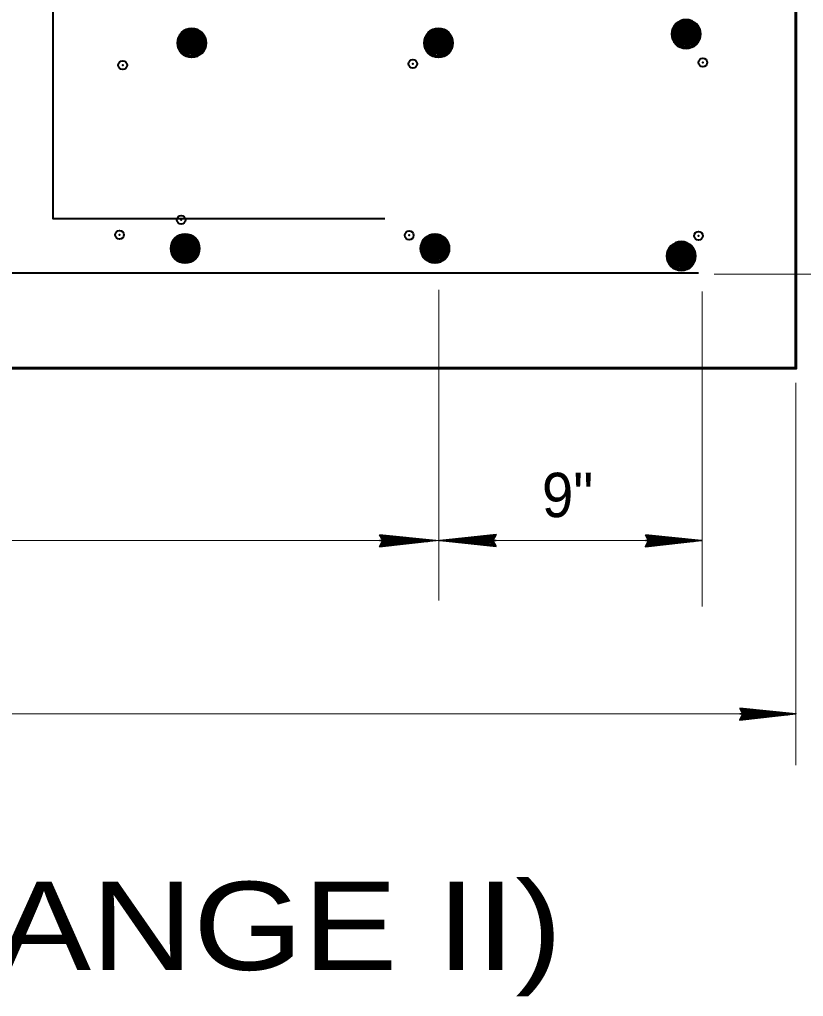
# Model space of a CAD drawing. Extents: x 14.14 to 17.34, y -1.61 to 0.38.
# Drawn here: x 15.952 to 16.0995, y -0.6155 to -0.4318 of the extents above; entities that cross this region are included whole.
import ezdxf
from ezdxf.enums import TextEntityAlignment as Align

# ---------------------------------------------------------------- set-up
doc = ezdxf.new("R2010")
doc.units = 0
doc.header["$LTSCALE"] = 0.0033
doc.header["$PDMODE"] = 32
doc.header["$PDSIZE"] = 0.00165
doc.layers.add('1', color=7, linetype='Continuous', lineweight=40)

msp = doc.modelspace()

# ---------------------------------------------------------------- linework, layer by layer
at = {"layer": '1'}
for p, q in [((16.075333, -0.432917), (16.079917, -0.435083)), ((16.075583, -0.433333), (16.0795, -0.434083)), ((16.075583, -0.4335), (16.0795, -0.43425)), ((16.075667, -0.432917), (16.079583, -0.433583)), ((16.075667, -0.433083), (16.079583, -0.433833)), ((16.07575, -0.432583), (16.079583, -0.43325)), ((16.077667, -0.433417), (16.079, -0.432417)), ((16.07975, -0.43325), (16.0785, -0.432083)), ((15.982333, -0.434583), (15.986917, -0.43675)), ((15.982583, -0.435), (15.9865, -0.43575)), ((15.982583, -0.435167), (15.9865, -0.435917)), ((15.982583, -0.435417), (15.986417, -0.436167)), ((15.982667, -0.434583), (15.986583, -0.43525)), ((15.982667, -0.43475), (15.986583, -0.4355)), ((15.98275, -0.43425), (15.986583, -0.434917)), ((15.984667, -0.435083), (15.986, -0.434083)), ((15.98675, -0.434917), (15.9855, -0.43375)), ((16.02875, -0.434583), (16.033333, -0.43675)), ((16.029, -0.435), (16.032917, -0.43575)), ((16.029, -0.435167), (16.032917, -0.435917)), ((16.029, -0.435417), (16.032833, -0.436167)), ((16.029083, -0.434583), (16.033, -0.43525)), ((16.029083, -0.43475), (16.033, -0.4355)), ((16.029167, -0.43425), (16.033, -0.434917)), ((16.031083, -0.435083), (16.032417, -0.434083)), ((16.033167, -0.434917), (16.031917, -0.43375)), ((16.07525, -0.435167), (16.079167, -0.435917)), ((16.07525, -0.435333), (16.079083, -0.436083)), ((16.075333, -0.43475), (16.07925, -0.4355)), ((16.075417, -0.434333), (16.07925, -0.435083)), ((16.075417, -0.4345), (16.07925, -0.43525)), ((16.0755, -0.433917), (16.079333, -0.434583)), ((16.0755, -0.434083), (16.079333, -0.434833)), ((16.075583, -0.43375), (16.079417, -0.4345)), ((15.98225, -0.436833), (15.986167, -0.437583)), ((15.98225, -0.437), (15.986083, -0.43775)), ((15.98225, -0.43725), (15.986083, -0.437917)), ((15.982333, -0.436417), (15.98625, -0.437167)), ((15.982417, -0.436), (15.98625, -0.43675)), ((15.982417, -0.436167), (15.98625, -0.436917)), ((15.9825, -0.435583), (15.986333, -0.43625)), ((15.9825, -0.43575), (15.986333, -0.4365)), ((16.028667, -0.436833), (16.032583, -0.437583)), ((16.028667, -0.437), (16.0325, -0.43775)), ((16.028667, -0.43725), (16.0325, -0.437917)), ((16.02875, -0.436417), (16.032667, -0.437167)), ((16.028833, -0.436), (16.032667, -0.43675)), ((16.028833, -0.436167), (16.032667, -0.436917)), ((16.028917, -0.435583), (16.03275, -0.43625)), ((16.028917, -0.43575), (16.03275, -0.4365)), ((16.075167, -0.435667), (16.079, -0.436417)), ((16.075167, -0.435833), (16.079, -0.436583)), ((16.07525, -0.435583), (16.079083, -0.43625)), ((16.0795, -0.436083), (16.07575, -0.4365)), ((15.982167, -0.437333), (15.986, -0.438083)), ((15.982167, -0.4375), (15.986, -0.43825)), ((15.9865, -0.43775), (15.98275, -0.438167)), ((16.028583, -0.437333), (16.032417, -0.438083)), ((16.028583, -0.4375), (16.032417, -0.43825)), ((16.032917, -0.43775), (16.029167, -0.438167)), ((15.981083, -0.47325), (15.985667, -0.475417)), ((15.981333, -0.473667), (15.98525, -0.474417)), ((15.981333, -0.473833), (15.98525, -0.474583)), ((15.981417, -0.47325), (15.985333, -0.473917)), ((15.981417, -0.473417), (15.985333, -0.474167)), ((15.9815, -0.472917), (15.985333, -0.473583)), ((15.983417, -0.47375), (15.98475, -0.47275)), ((15.9855, -0.473583), (15.98425, -0.472417)), ((16.028083, -0.47325), (16.032667, -0.475417)), ((16.028333, -0.473667), (16.03225, -0.474417)), ((16.028333, -0.473833), (16.03225, -0.474583)), ((16.028417, -0.47325), (16.032333, -0.473917)), ((16.028417, -0.473417), (16.032333, -0.474167)), ((16.0285, -0.472917), (16.032333, -0.473583)), ((16.030417, -0.47375), (16.03175, -0.47275)), ((16.0325, -0.473583), (16.03125, -0.472417)), ((16.078833, -0.475), (16.077583, -0.473833)), ((15.981, -0.4755), (15.984917, -0.47625)), ((15.981, -0.475667), (15.984833, -0.476417)), ((15.981083, -0.475083), (15.985, -0.475833)), ((15.981167, -0.474667), (15.985, -0.475417)), ((15.981167, -0.474833), (15.985, -0.475583)), ((15.98125, -0.47425), (15.985083, -0.474917)), ((15.98125, -0.474417), (15.985083, -0.475167)), ((15.981333, -0.474083), (15.985167, -0.474833)), ((16.028, -0.4755), (16.031917, -0.47625)), ((16.028, -0.475667), (16.031833, -0.476417)), ((16.028083, -0.475083), (16.032, -0.475833)), ((16.028167, -0.474667), (16.032, -0.475417)), ((16.028167, -0.474833), (16.032, -0.475583)), ((16.02825, -0.47425), (16.032083, -0.474917)), ((16.02825, -0.474417), (16.032083, -0.475167)), ((16.028333, -0.474083), (16.032167, -0.474833)), ((16.074417, -0.474667), (16.079, -0.476833)), ((16.074583, -0.475667), (16.078417, -0.476333)), ((16.074583, -0.475833), (16.078417, -0.476583)), ((16.074667, -0.475083), (16.078583, -0.475833)), ((16.074667, -0.47525), (16.078583, -0.476)), ((16.074667, -0.4755), (16.0785, -0.47625)), ((16.07475, -0.474667), (16.078667, -0.475333)), ((16.07475, -0.474833), (16.078667, -0.475583)), ((16.074833, -0.474333), (16.078667, -0.475)), ((16.07675, -0.475167), (16.078083, -0.474167)), ((15.980917, -0.476), (15.98475, -0.47675)), ((15.980917, -0.476167), (15.98475, -0.476917)), ((15.981, -0.475917), (15.984833, -0.476583)), ((15.98525, -0.476417), (15.9815, -0.476833)), ((16.027917, -0.476), (16.03175, -0.47675)), ((16.027917, -0.476167), (16.03175, -0.476917)), ((16.028, -0.475917), (16.031833, -0.476583)), ((16.03225, -0.476417), (16.0285, -0.476833)), ((16.07425, -0.477417), (16.078083, -0.478167)), ((16.07425, -0.477583), (16.078083, -0.478333)), ((16.074333, -0.476917), (16.07825, -0.477667)), ((16.074333, -0.477083), (16.078167, -0.477833)), ((16.074333, -0.477333), (16.078167, -0.478)), ((16.074417, -0.4765), (16.078333, -0.47725)), ((16.0745, -0.476083), (16.078333, -0.476833)), ((16.0745, -0.47625), (16.078333, -0.477)), ((15.69925, -0.479417), (16.07975, -0.479417)), ((16.078583, -0.477833), (16.074833, -0.47825))]:
    msp.add_line(p, q, dxfattribs=at)
at = {"layer": '1', "lineweight": 60}
for p, q in [((16.075583, -0.432917), (16.075417, -0.435833)), ((16.075833, -0.432917), (16.075583, -0.435833)), ((16.076, -0.432917), (16.075833, -0.435917)), ((16.076167, -0.432917), (16.075917, -0.435917)), ((16.076333, -0.432917), (16.076167, -0.435917)), ((16.076583, -0.432917), (16.076417, -0.435917)), ((16.076833, -0.432917), (16.076583, -0.435917)), ((16.076917, -0.433), (16.07675, -0.435917)), ((16.077083, -0.433), (16.076917, -0.435917)), ((16.07725, -0.433), (16.077083, -0.435917)), ((16.0775, -0.433), (16.07725, -0.435917)), ((16.077667, -0.433), (16.0775, -0.435917)), ((16.077917, -0.433083), (16.077667, -0.436)), ((16.078167, -0.433083), (16.077917, -0.436)), ((16.078333, -0.433083), (16.078167, -0.436)), ((16.078417, -0.433083), (16.07825, -0.436)), ((16.078583, -0.433083), (16.078417, -0.436)), ((16.078667, -0.433083), (16.0785, -0.436)), ((16.078917, -0.433167), (16.078667, -0.436083)), ((16.079083, -0.433167), (16.078917, -0.436083)), ((16.07925, -0.433167), (16.079, -0.436083)), ((16.079417, -0.433167), (16.07925, -0.436083)), ((16.079667, -0.433167), (16.0795, -0.436083)), ((16.079917, -0.435083), (16.07975, -0.43325)), ((15.982583, -0.434583), (15.982417, -0.4375)), ((15.982833, -0.434583), (15.982583, -0.4375)), ((15.983, -0.434583), (15.982833, -0.437583)), ((15.983167, -0.434583), (15.982917, -0.437583)), ((15.983333, -0.434583), (15.983167, -0.437583)), ((15.983583, -0.434583), (15.983417, -0.437583)), ((15.983833, -0.434583), (15.983583, -0.437583)), ((15.983917, -0.434667), (15.98375, -0.437583)), ((15.984083, -0.434667), (15.983917, -0.437583)), ((15.98425, -0.434667), (15.984083, -0.437583)), ((15.9845, -0.434667), (15.98425, -0.437583)), ((15.984667, -0.434667), (15.9845, -0.437583)), ((15.984917, -0.43475), (15.984667, -0.437667)), ((15.985167, -0.43475), (15.984917, -0.437667)), ((15.985333, -0.43475), (15.985167, -0.437667)), ((15.985417, -0.43475), (15.98525, -0.437667)), ((15.985583, -0.43475), (15.985417, -0.437667)), ((15.985667, -0.43475), (15.9855, -0.437667)), ((15.985917, -0.434833), (15.985667, -0.43775)), ((15.986083, -0.434833), (15.985917, -0.43775)), ((15.98625, -0.434833), (15.986, -0.43775)), ((15.986417, -0.434833), (15.98625, -0.43775)), ((15.986667, -0.434833), (15.9865, -0.43775)), ((15.986917, -0.43675), (15.98675, -0.434917)), ((16.029, -0.434583), (16.028833, -0.4375)), ((16.02925, -0.434583), (16.029, -0.4375)), ((16.029417, -0.434583), (16.02925, -0.437583)), ((16.029583, -0.434583), (16.029333, -0.437583)), ((16.02975, -0.434583), (16.029583, -0.437583)), ((16.03, -0.434583), (16.029833, -0.437583)), ((16.03025, -0.434583), (16.03, -0.437583)), ((16.030333, -0.434667), (16.030167, -0.437583)), ((16.0305, -0.434667), (16.030333, -0.437583)), ((16.030667, -0.434667), (16.0305, -0.437583)), ((16.030917, -0.434667), (16.030667, -0.437583)), ((16.031083, -0.434667), (16.030917, -0.437583)), ((16.031333, -0.43475), (16.031083, -0.437667)), ((16.031583, -0.43475), (16.031333, -0.437667)), ((16.03175, -0.43475), (16.031583, -0.437667)), ((16.031833, -0.43475), (16.031667, -0.437667)), ((16.032, -0.43475), (16.031833, -0.437667)), ((16.032083, -0.43475), (16.031917, -0.437667)), ((16.032333, -0.434833), (16.032083, -0.43775)), ((16.0325, -0.434833), (16.032333, -0.43775)), ((16.032667, -0.434833), (16.032417, -0.43775)), ((16.032833, -0.434833), (16.032667, -0.43775)), ((16.033083, -0.434833), (16.032917, -0.43775)), ((16.033333, -0.43675), (16.033167, -0.434917)), ((16.079917, -0.435083), (16.075167, -0.435833)), ((15.986917, -0.43675), (15.982167, -0.4375)), ((16.033333, -0.43675), (16.028583, -0.4375)), ((15.981333, -0.47325), (15.981167, -0.476167)), ((15.981583, -0.47325), (15.981333, -0.476167)), ((15.98175, -0.47325), (15.981583, -0.47625)), ((15.981917, -0.47325), (15.981667, -0.47625)), ((15.982083, -0.47325), (15.981917, -0.47625)), ((15.982333, -0.47325), (15.982167, -0.47625)), ((15.982583, -0.47325), (15.982333, -0.47625)), ((15.982667, -0.473333), (15.9825, -0.47625)), ((15.982833, -0.473333), (15.982667, -0.47625)), ((15.983, -0.473333), (15.982833, -0.47625)), ((15.98325, -0.473333), (15.983, -0.47625)), ((15.983417, -0.473333), (15.98325, -0.47625)), ((15.983667, -0.473417), (15.983417, -0.476333)), ((15.983917, -0.473417), (15.983667, -0.476333)), ((15.984083, -0.473417), (15.983917, -0.476333)), ((15.984167, -0.473417), (15.984, -0.476333)), ((15.984333, -0.473417), (15.984167, -0.476333)), ((15.984417, -0.473417), (15.98425, -0.476333)), ((15.984667, -0.4735), (15.984417, -0.476417)), ((15.984833, -0.4735), (15.984667, -0.476417)), ((15.985, -0.4735), (15.98475, -0.476417)), ((15.985167, -0.4735), (15.985, -0.476417)), ((15.985417, -0.4735), (15.98525, -0.476417)), ((15.985667, -0.475417), (15.9855, -0.473583)), ((16.028333, -0.47325), (16.028167, -0.476167)), ((16.028583, -0.47325), (16.028333, -0.476167)), ((16.02875, -0.47325), (16.028583, -0.47625)), ((16.028917, -0.47325), (16.028667, -0.47625)), ((16.029083, -0.47325), (16.028917, -0.47625)), ((16.029333, -0.47325), (16.029167, -0.47625)), ((16.029583, -0.47325), (16.029333, -0.47625)), ((16.029667, -0.473333), (16.0295, -0.47625)), ((16.029833, -0.473333), (16.029667, -0.47625)), ((16.03, -0.473333), (16.029833, -0.47625)), ((16.03025, -0.473333), (16.03, -0.47625)), ((16.030417, -0.473333), (16.03025, -0.47625)), ((16.030667, -0.473417), (16.030417, -0.476333)), ((16.030917, -0.473417), (16.030667, -0.476333)), ((16.031083, -0.473417), (16.030917, -0.476333)), ((16.031167, -0.473417), (16.031, -0.476333)), ((16.031333, -0.473417), (16.031167, -0.476333)), ((16.031417, -0.473417), (16.03125, -0.476333)), ((16.031667, -0.4735), (16.031417, -0.476417)), ((16.031833, -0.4735), (16.031667, -0.476417)), ((16.032, -0.4735), (16.03175, -0.476417)), ((16.032167, -0.4735), (16.032, -0.476417)), ((16.032417, -0.4735), (16.03225, -0.476417)), ((16.032667, -0.475417), (16.0325, -0.473583)), ((15.985667, -0.475417), (15.980917, -0.476167)), ((16.032667, -0.475417), (16.027917, -0.476167)), ((16.074667, -0.474667), (16.0745, -0.477583)), ((16.074917, -0.474667), (16.074667, -0.477583)), ((16.075083, -0.474667), (16.074917, -0.477667)), ((16.07525, -0.474667), (16.075, -0.477667)), ((16.075417, -0.474667), (16.07525, -0.477667)), ((16.075667, -0.474667), (16.0755, -0.477667)), ((16.075917, -0.474667), (16.075667, -0.477667)), ((16.076, -0.47475), (16.075833, -0.477667)), ((16.076167, -0.47475), (16.076, -0.477667)), ((16.076333, -0.47475), (16.076167, -0.477667)), ((16.076583, -0.47475), (16.076333, -0.477667)), ((16.07675, -0.47475), (16.076583, -0.477667)), ((16.077, -0.474833), (16.07675, -0.47775)), ((16.07725, -0.474833), (16.077, -0.47775)), ((16.077417, -0.474833), (16.07725, -0.47775)), ((16.0775, -0.474833), (16.077333, -0.47775)), ((16.077667, -0.474833), (16.0775, -0.47775)), ((16.07775, -0.474833), (16.077583, -0.47775)), ((16.078, -0.474917), (16.07775, -0.477833)), ((16.078167, -0.474917), (16.078, -0.477833)), ((16.078333, -0.474917), (16.078083, -0.477833)), ((16.0785, -0.474917), (16.078333, -0.477833)), ((16.07875, -0.474917), (16.078583, -0.477833)), ((16.079, -0.476833), (16.078833, -0.475)), ((16.079, -0.476833), (16.07425, -0.477583))]:
    msp.add_line(p, q, dxfattribs=at)
at = {"layer": '1', "lineweight": 13}
for p, q in [((16.082667, -0.479667), (16.153333, -0.479667)), ((16.030917, -0.482583), (16.030917, -0.541)), ((16.080417, -0.482917), (16.080417, -0.542167)), ((16.098083, -0.500083), (16.098083, -0.572)), ((15.699083, -0.52975), (16.080083, -0.52975)), ((15.681417, -0.562333), (16.09775, -0.562333))]:
    msp.add_line(p, q, dxfattribs=at)
at = {"layer": '1', "lineweight": 35}
for p, q in [((16.02, -0.52875), (16.027833, -0.529667)), ((16.02, -0.52875), (16.027833, -0.529667)), ((16.02, -0.528833), (16.027833, -0.529667)), ((16.02, -0.528917), (16.027833, -0.52975)), ((16.02, -0.528917), (16.027833, -0.529917)), ((16.041417, -0.528667), (16.034083, -0.5295)), ((16.041417, -0.528833), (16.034083, -0.529583)), ((16.041417, -0.528917), (16.034083, -0.52975)), ((16.0415, -0.529083), (16.034167, -0.529833)), ((16.07, -0.52875), (16.077833, -0.529667)), ((16.07, -0.52875), (16.077833, -0.529667)), ((16.07, -0.528833), (16.077833, -0.529667)), ((16.07, -0.528917), (16.077833, -0.52975)), ((16.07, -0.528917), (16.077833, -0.529917)), ((16.01975, -0.52975), (16.030333, -0.52975)), ((16.019917, -0.530417), (16.02725, -0.529667)), ((16.02, -0.530583), (16.027333, -0.52975)), ((16.02, -0.530667), (16.027333, -0.529917)), ((16.02, -0.530833), (16.027333, -0.53)), ((16.041667, -0.52975), (16.031083, -0.52975)), ((16.041417, -0.530583), (16.033583, -0.529583)), ((16.041417, -0.530583), (16.033583, -0.52975)), ((16.041417, -0.53075), (16.033583, -0.529833)), ((16.041417, -0.53075), (16.033583, -0.529833)), ((16.041417, -0.530667), (16.033583, -0.529833)), ((16.06975, -0.52975), (16.080333, -0.52975)), ((16.069917, -0.530417), (16.07725, -0.529667)), ((16.07, -0.530583), (16.077333, -0.52975)), ((16.07, -0.530667), (16.077333, -0.529917)), ((16.07, -0.530833), (16.077333, -0.53)), ((16.08775, -0.561333), (16.095583, -0.56225)), ((16.08775, -0.561333), (16.095583, -0.56225)), ((16.08775, -0.561417), (16.095583, -0.56225)), ((16.08775, -0.5615), (16.095583, -0.562333)), ((16.08775, -0.5615), (16.095583, -0.5625)), ((16.0875, -0.562333), (16.098083, -0.562333)), ((16.087667, -0.563), (16.095, -0.56225)), ((16.08775, -0.563167), (16.095083, -0.562333)), ((16.08775, -0.56325), (16.095083, -0.5625)), ((16.08775, -0.563417), (16.095083, -0.562583))]:
    msp.add_line(p, q, dxfattribs=at)
at = {"layer": '1'}
for points in [[(15.95825, -0.356167), (15.95825, -0.469167), (16.02075, -0.469167)], [(16.075167, -0.435833), (16.07725, -0.437083), (16.079, -0.436583), (16.079917, -0.435083)], [(15.982167, -0.4375), (15.98425, -0.43875), (15.986, -0.43825), (15.986917, -0.43675)], [(16.028583, -0.4375), (16.030667, -0.43875), (16.032417, -0.43825), (16.033333, -0.43675)], [(15.980917, -0.476167), (15.983, -0.477417), (15.98475, -0.476917), (15.985667, -0.475417)], [(16.027917, -0.476167), (16.03, -0.477417), (16.03175, -0.476917), (16.032667, -0.475417)], [(16.07425, -0.477583), (16.076333, -0.478833), (16.078083, -0.478333), (16.079, -0.476833)]]:
    msp.add_lwpolyline(points, dxfattribs=at)
at = {"layer": '1', "lineweight": 60}
for points in [[(15.681417, -0.414), (15.681417, -0.497333), (16.098083, -0.497333), (16.098083, -0.414)], [(15.986, -0.43825), (15.986, -0.434083), (15.984333, -0.43875), (15.984833, -0.433583), (15.98275, -0.438167), (15.9835, -0.433667), (15.985083, -0.438667), (15.981917, -0.435333), (15.98675, -0.434917), (15.9835, -0.438583), (15.9855, -0.43375), (15.982333, -0.434583), (15.982167, -0.4375)], [(15.98275, -0.438167), (15.98425, -0.435917), (15.982083, -0.435), (15.984083, -0.433583), (15.98425, -0.435833), (15.985917, -0.438167), (15.981917, -0.435833), (15.984667, -0.435083)], [(16.032417, -0.43825), (16.032417, -0.434083), (16.03075, -0.43875), (16.03125, -0.433583), (16.029167, -0.438167), (16.029917, -0.433667), (16.0315, -0.438667), (16.028333, -0.435333), (16.033167, -0.434917), (16.029917, -0.438583), (16.031917, -0.43375), (16.02875, -0.434583), (16.028583, -0.4375)], [(16.029167, -0.438167), (16.030667, -0.435917), (16.0285, -0.435), (16.0305, -0.433583), (16.030667, -0.435833), (16.032333, -0.438167), (16.028333, -0.435833), (16.031083, -0.435083)], [(16.07475, -0.434583), (16.079917, -0.433917), (16.075333, -0.432917)], [(16.079, -0.436583), (16.079, -0.432417), (16.077333, -0.437083), (16.077833, -0.431917), (16.07575, -0.4365), (16.0765, -0.432), (16.078083, -0.437), (16.074917, -0.433667), (16.07975, -0.43325), (16.0765, -0.436917), (16.0785, -0.432083), (16.075333, -0.432917), (16.075167, -0.435833)], [(16.07575, -0.4365), (16.07725, -0.43425), (16.075083, -0.433333), (16.077083, -0.431917), (16.07725, -0.434167), (16.078917, -0.4365), (16.074917, -0.434167), (16.077667, -0.433417)], [(16.0785, -0.432083), (16.07725, -0.43425), (16.0795, -0.436083)], [(15.98175, -0.43625), (15.986917, -0.435583), (15.982333, -0.434583)], [(15.9855, -0.43375), (15.98425, -0.435917), (15.9865, -0.43775)], [(16.028167, -0.43625), (16.033333, -0.435583), (16.02875, -0.434583)], [(16.031917, -0.43375), (16.030667, -0.435917), (16.032917, -0.43775)], [(15.9805, -0.474917), (15.985667, -0.47425), (15.981083, -0.47325)], [(15.98475, -0.476917), (15.98475, -0.47275), (15.983083, -0.477417), (15.983583, -0.47225), (15.9815, -0.476833), (15.98225, -0.472333), (15.983833, -0.477333), (15.980667, -0.474), (15.9855, -0.473583), (15.98225, -0.47725), (15.98425, -0.472417), (15.981083, -0.47325), (15.980917, -0.476167)], [(15.9815, -0.476833), (15.983, -0.474583), (15.980833, -0.473667), (15.982833, -0.47225), (15.983, -0.4745), (15.984667, -0.476833), (15.980667, -0.4745), (15.983417, -0.47375)], [(15.98425, -0.472417), (15.983, -0.474583), (15.98525, -0.476417)], [(16.0275, -0.474917), (16.032667, -0.47425), (16.028083, -0.47325)], [(16.03175, -0.476917), (16.03175, -0.47275), (16.030083, -0.477417), (16.030583, -0.47225), (16.0285, -0.476833), (16.02925, -0.472333), (16.030833, -0.477333), (16.027667, -0.474), (16.0325, -0.473583), (16.02925, -0.47725), (16.03125, -0.472417), (16.028083, -0.47325), (16.027917, -0.476167)], [(16.0285, -0.476833), (16.03, -0.474583), (16.027833, -0.473667), (16.029833, -0.47225), (16.03, -0.4745), (16.031667, -0.476833), (16.027667, -0.4745), (16.030417, -0.47375)], [(16.03125, -0.472417), (16.03, -0.474583), (16.03225, -0.476417)], [(16.078083, -0.478333), (16.078083, -0.474167), (16.076417, -0.478833), (16.076917, -0.473667), (16.074833, -0.47825), (16.075583, -0.47375), (16.077167, -0.47875), (16.074, -0.475417), (16.078833, -0.475), (16.075583, -0.478667), (16.077583, -0.473833), (16.074417, -0.474667), (16.07425, -0.477583)], [(16.074833, -0.47825), (16.076333, -0.476), (16.074167, -0.475083), (16.076167, -0.473667), (16.076333, -0.475917), (16.078, -0.47825), (16.074, -0.475917), (16.07675, -0.475167)], [(16.077583, -0.473833), (16.076333, -0.476), (16.078583, -0.477833)], [(16.073833, -0.476333), (16.079, -0.475667), (16.074417, -0.474667)]]:
    msp.add_lwpolyline(points, dxfattribs=at)
at = {"layer": '1', "lineweight": 35}
for points in [[(16.01975, -0.528667), (16.030333, -0.52975), (16.01975, -0.530917), (16.020333, -0.52975)], [(16.041667, -0.530833), (16.031083, -0.52975), (16.041667, -0.528583), (16.041083, -0.52975)], [(16.06975, -0.528667), (16.080333, -0.52975), (16.06975, -0.530917), (16.070333, -0.52975)], [(16.0205, -0.529667), (16.025167, -0.529583), (16.025167, -0.529667), (16.02425, -0.529667), (16.0205, -0.529583), (16.0235, -0.5295), (16.020333, -0.529417), (16.022583, -0.529333), (16.020333, -0.52925), (16.023833, -0.5295), (16.0285, -0.529667), (16.027583, -0.529917), (16.028833, -0.529917), (16.0205, -0.529917), (16.022917, -0.530083), (16.020333, -0.530083), (16.025667, -0.529667), (16.020333, -0.530333)], [(16.040917, -0.529833), (16.03625, -0.529917), (16.03625, -0.529833), (16.037167, -0.529833), (16.040917, -0.529917), (16.037917, -0.53), (16.041083, -0.530083), (16.038833, -0.530167), (16.041083, -0.53025), (16.037583, -0.53), (16.032917, -0.529833), (16.033833, -0.529583), (16.032583, -0.529583), (16.040917, -0.529583), (16.0385, -0.529417), (16.041083, -0.529417), (16.03575, -0.529833), (16.041083, -0.529167)], [(16.0705, -0.529667), (16.075167, -0.529583), (16.075167, -0.529667), (16.07425, -0.529667), (16.0705, -0.529583), (16.0735, -0.5295), (16.070333, -0.529417), (16.072583, -0.529333), (16.070333, -0.52925), (16.073833, -0.5295), (16.0785, -0.529667), (16.077583, -0.529917), (16.078833, -0.529917), (16.0705, -0.529917), (16.072917, -0.530083), (16.070333, -0.530083), (16.075667, -0.529667), (16.070333, -0.530333)], [(16.0875, -0.56125), (16.098083, -0.562333), (16.0875, -0.5635), (16.088083, -0.562333)], [(16.08825, -0.56225), (16.092917, -0.562167), (16.092917, -0.56225), (16.092, -0.56225), (16.08825, -0.562167), (16.09125, -0.562083), (16.088083, -0.562), (16.090333, -0.561917), (16.088083, -0.561833), (16.091583, -0.562083), (16.09625, -0.56225), (16.095333, -0.5625), (16.096583, -0.5625), (16.08825, -0.5625), (16.090667, -0.562667), (16.088083, -0.562667), (16.093417, -0.56225), (16.088083, -0.562917)]]:
    msp.add_lwpolyline(points, close=True, dxfattribs=at)
for points in [[(16.0205, -0.529667), (16.020083, -0.528917), (16.020333, -0.529167), (16.0205, -0.5295), (16.02075, -0.529417), (16.020583, -0.529083), (16.020417, -0.529833), (16.02025, -0.530333), (16.02, -0.53075)], [(16.040917, -0.529833), (16.041333, -0.530583), (16.041083, -0.530333), (16.040917, -0.53), (16.040667, -0.530083), (16.040833, -0.530417), (16.041, -0.529667), (16.041167, -0.529167), (16.041417, -0.52875)], [(16.0705, -0.529667), (16.070083, -0.528917), (16.070333, -0.529167), (16.0705, -0.5295), (16.07075, -0.529417), (16.070583, -0.529083), (16.070417, -0.529833), (16.07025, -0.530333), (16.07, -0.53075)], [(16.08825, -0.56225), (16.087833, -0.5615), (16.088083, -0.56175), (16.08825, -0.562083), (16.0885, -0.562), (16.088333, -0.561667), (16.088167, -0.562417), (16.088, -0.562917), (16.08775, -0.563333)]]:
    msp.add_lwpolyline(points, dxfattribs=at)
at = {"layer": '1', "lineweight": 60}
for centre in [(15.984417, -0.43615), (16.030833, -0.43615), (16.077417, -0.434483), (15.983167, -0.474817), (16.030167, -0.474817), (16.0765, -0.476233)]:
    msp.add_circle(centre, 0.00264, dxfattribs=at)
at = {"layer": '1'}
for p in [(15.983667, -0.435583), (16.030667, -0.435417), (16.07775, -0.43525), (16.080583, -0.439833), (15.971417, -0.440333), (16.026, -0.440083), (15.982417, -0.469417), (15.970833, -0.47225), (16.025333, -0.472333), (16.07975, -0.472417), (15.98325, -0.476167), (16.03025, -0.476167), (16.07725, -0.476167)]:
    msp.add_point(p, dxfattribs=at)

# ---------------------------------------------------------------- texts
at = {"layer": '1', "width": 0.95}
msp.add_text('9"', height=0.008334, dxfattribs=at).set_placement((16.055125, -0.525333), align=Align.CENTER)
at = {"layer": '1', "width": 1.2}
msp.add_text("SECTION 'B-B' (RANGE II)", height=0.01658, dxfattribs=at).set_placement((15.732083, -0.6105))

doc.saveas('drawing.dxf')
